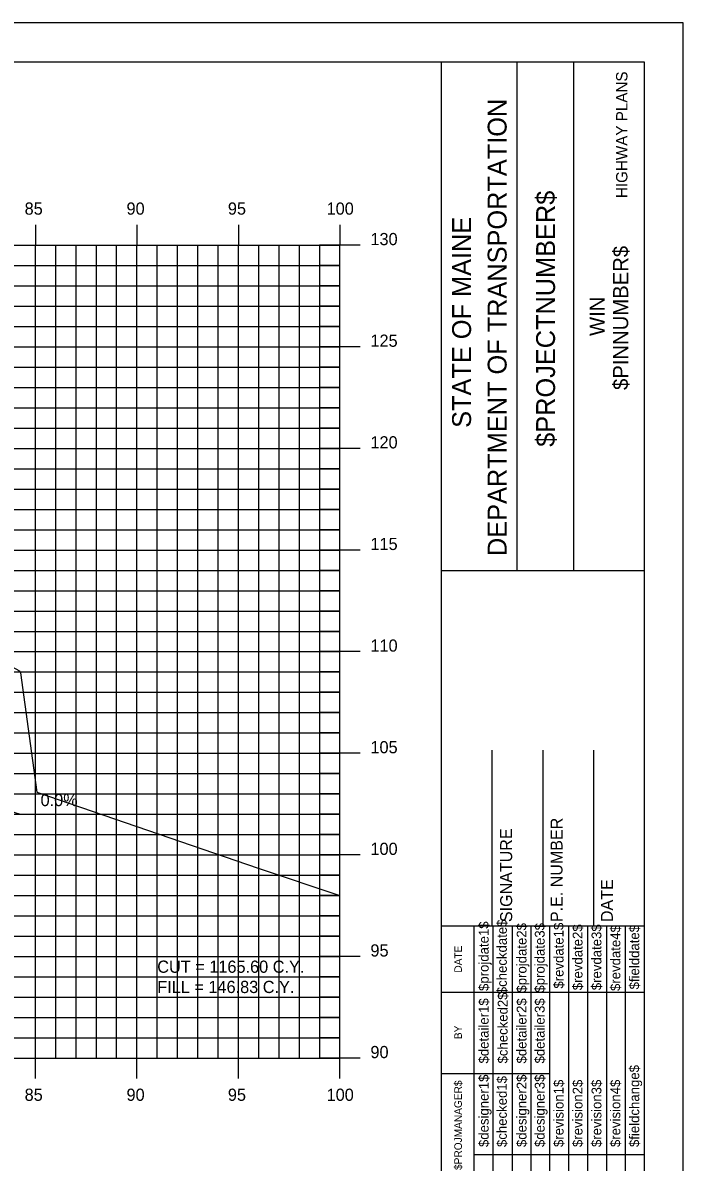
# Model space of a CAD drawing. Extents: x 850598 to 870284, y 366541 to 366651.
# Drawn here: x 854726.9 to 854759.4, y 366595.1 to 366651.2 of the extents above; entities that cross this region are included whole.
import ezdxf

# ---------------------------------------------------------------- set-up
doc = ezdxf.new("R2010")
doc.units = 0
for name, color, linetype in [('ANNOTATION', 7, 'Continuous'), ('BORDER', 7, 'Continuous'), ('D_Roadway_Centerline', 7, 'Continuous'), ('D_Text_Standard', 7, 'Continuous'), ('H_V ANNOTATION', 7, 'Continuous'), ('HIGHWAY_TITLE', 7, 'Continuous'), ('MAJOR', 7, 'Continuous'), ('MINOR', 7, 'Continuous'), ('PLOT BOUNDARY', 7, 'Continuous'), ('S_Roadway_Centerline', 7, 'Continuous')]:
    doc.layers.add(name, color=color, linetype=linetype)

msp = doc.modelspace()

# ---------------------------------------------------------------- linework, layer by layer
at = {"layer": 'BORDER'}
for p, q in [((854757.515, 366649.225), (854597.515, 366649.225)), ((854747.515, 366544.225), (854747.515, 366649.225)), ((854751.244, 366624.222), (854751.244, 366649.222)), ((854754.039, 366624.222), (854754.039, 366649.222)), ((854757.515, 366544.225), (854757.515, 366649.225)), ((854747.516, 366624.219), (854757.515, 366624.219)), ((854750.015, 366606.728), (854750.015, 366615.376)), ((854752.515, 366606.728), (854752.515, 366615.376)), ((854755.015, 366606.728), (854755.015, 366615.376)), ((854747.515, 366606.728), (854757.515, 366606.728))]:
    msp.add_line(p, q, dxfattribs=at)
for points in [[(854749.13, 366603.478), (854749.13, 366606.728)], [(854750.062, 366589.231), (854750.062, 366606.728)], [(854750.994, 366606.728), (854750.994, 366589.231)], [(854751.926, 366589.231), (854751.926, 366606.728)], [(854752.857, 366589.231), (854752.857, 366606.728)], [(854753.789, 366589.231), (854753.789, 366606.728)], [(854754.721, 366589.231), (854754.721, 366606.728)], [(854755.652, 366589.231), (854755.652, 366606.728)], [(854756.584, 366589.231), (854756.584, 366606.728)], [(854749.131, 366589.231), (854749.131, 366606.022)], [(854747.515, 366603.478), (854757.515, 366603.478)], [(854747.515, 366599.478), (854749.131, 366599.478)], [(854749.13, 366599.478), (854752.857, 366599.478)], [(854749.13, 366595.478), (854757.515, 366595.478)]]:
    msp.add_lwpolyline(points, dxfattribs=at)
at = {"layer": 'D_Roadway_Centerline'}
msp.add_lwpolyline([(854614.726, 366629.184), (854617.515, 366630.114), (854621.317, 366631.381), (854627.515, 366633.447), (854631.515, 366633.687), (854642.515, 366634.017), (854653.515, 366633.687), (854657.515, 366633.447), (854659.515, 366633.327), (854665.515, 366631.327), (854707.525, 366618.225), (854716.902, 366615.301), (854726.764, 366612.225), (854730.764, 366612.225)], dxfattribs=at)
at = {"layer": 'MAJOR'}
for p, q in [((854727.515, 366641.227), (854727.515, 366640.225)), ((854727.515, 366641.227), (854727.515, 366640.225)), ((854732.515, 366641.227), (854732.515, 366640.225)), ((854732.515, 366641.227), (854732.515, 366640.225)), ((854737.515, 366641.227), (854737.515, 366640.225)), ((854737.515, 366641.227), (854737.515, 366640.225)), ((854742.515, 366641.227), (854742.515, 366640.225)), ((854742.515, 366641.227), (854742.515, 366640.225)), ((854602.515, 366640.225), (854742.515, 366640.225)), ((854602.515, 366640.225), (854742.515, 366640.225)), ((854602.515, 366640.225), (854742.515, 366640.225)), ((854602.515, 366640.225), (854742.515, 366640.225)), ((854727.515, 366600.225), (854727.515, 366640.225)), ((854727.515, 366600.225), (854727.515, 366640.225)), ((854732.515, 366600.225), (854732.515, 366640.225)), ((854732.515, 366600.225), (854732.515, 366640.225)), ((854737.515, 366600.225), (854737.515, 366640.225)), ((854737.515, 366600.225), (854737.515, 366640.225)), ((854743.517, 366640.225), (854741.513, 366640.225)), ((854743.517, 366640.225), (854741.513, 366640.225)), ((854742.515, 366600.225), (854742.515, 366640.225)), ((854742.515, 366600.225), (854742.515, 366640.225)), ((854742.515, 366600.225), (854742.515, 366640.225)), ((854742.515, 366600.225), (854742.515, 366640.225)), ((854602.515, 366635.225), (854742.515, 366635.225)), ((854602.515, 366635.225), (854742.515, 366635.225)), ((854743.517, 366635.225), (854741.513, 366635.225)), ((854743.517, 366635.225), (854741.513, 366635.225)), ((854602.515, 366630.225), (854742.515, 366630.225)), ((854602.515, 366630.225), (854742.515, 366630.225)), ((854743.517, 366630.225), (854741.513, 366630.225)), ((854743.517, 366630.225), (854741.513, 366630.225)), ((854602.515, 366625.225), (854742.515, 366625.225)), ((854602.515, 366625.225), (854742.515, 366625.225)), ((854743.517, 366625.225), (854741.513, 366625.225)), ((854743.517, 366625.225), (854741.513, 366625.225)), ((854602.515, 366620.225), (854742.515, 366620.225)), ((854602.515, 366620.225), (854742.515, 366620.225)), ((854743.517, 366620.225), (854741.513, 366620.225)), ((854743.517, 366620.225), (854741.513, 366620.225)), ((854602.515, 366615.225), (854742.515, 366615.225)), ((854602.515, 366615.225), (854742.515, 366615.225)), ((854743.517, 366615.225), (854741.513, 366615.225)), ((854743.517, 366615.225), (854741.513, 366615.225)), ((854602.515, 366610.225), (854742.515, 366610.225)), ((854602.515, 366610.225), (854742.515, 366610.225)), ((854743.517, 366610.225), (854741.513, 366610.225)), ((854743.517, 366610.225), (854741.513, 366610.225)), ((854602.515, 366605.225), (854742.515, 366605.225)), ((854602.515, 366605.225), (854742.515, 366605.225)), ((854743.517, 366605.225), (854741.513, 366605.225)), ((854743.517, 366605.225), (854741.513, 366605.225)), ((854602.515, 366600.225), (854742.515, 366600.225)), ((854602.515, 366600.225), (854742.515, 366600.225)), ((854602.515, 366600.225), (854742.515, 366600.225)), ((854602.515, 366600.225), (854742.515, 366600.225)), ((854727.515, 366599.223), (854727.515, 366600.225)), ((854727.515, 366599.223), (854727.515, 366600.225)), ((854732.515, 366599.223), (854732.515, 366600.225)), ((854732.515, 366599.223), (854732.515, 366600.225)), ((854737.515, 366599.223), (854737.515, 366600.225)), ((854737.515, 366599.223), (854737.515, 366600.225)), ((854743.517, 366600.225), (854741.513, 366600.225)), ((854743.517, 366600.225), (854741.513, 366600.225)), ((854742.515, 366599.223), (854742.515, 366600.225)), ((854742.515, 366599.223), (854742.515, 366600.225))]:
    msp.add_line(p, q, dxfattribs=at)
at = {"layer": 'MINOR'}
for p, q in [((854728.515, 366600.225), (854728.515, 366640.225)), ((854728.515, 366600.225), (854728.515, 366640.225)), ((854729.515, 366600.225), (854729.515, 366640.225)), ((854729.515, 366600.225), (854729.515, 366640.225)), ((854730.515, 366600.225), (854730.515, 366640.225)), ((854730.515, 366600.225), (854730.515, 366640.225)), ((854731.515, 366600.225), (854731.515, 366640.225)), ((854731.515, 366600.225), (854731.515, 366640.225)), ((854733.515, 366600.225), (854733.515, 366640.225)), ((854733.515, 366600.225), (854733.515, 366640.225)), ((854734.515, 366600.225), (854734.515, 366640.225)), ((854734.515, 366600.225), (854734.515, 366640.225)), ((854735.515, 366600.225), (854735.515, 366640.225)), ((854735.515, 366600.225), (854735.515, 366640.225)), ((854736.515, 366600.225), (854736.515, 366640.225)), ((854736.515, 366600.225), (854736.515, 366640.225)), ((854738.515, 366600.225), (854738.515, 366640.225)), ((854738.515, 366600.225), (854738.515, 366640.225)), ((854739.515, 366600.225), (854739.515, 366640.225)), ((854739.515, 366600.225), (854739.515, 366640.225)), ((854740.515, 366600.225), (854740.515, 366640.225)), ((854740.515, 366600.225), (854740.515, 366640.225)), ((854741.515, 366600.225), (854741.515, 366640.225)), ((854741.515, 366600.225), (854741.515, 366640.225)), ((854602.515, 366639.225), (854742.515, 366639.225)), ((854602.515, 366639.225), (854742.515, 366639.225)), ((854742.515, 366639.225), (854741.513, 366639.225)), ((854742.515, 366639.225), (854741.513, 366639.225)), ((854602.515, 366638.225), (854742.515, 366638.225)), ((854602.515, 366638.225), (854742.515, 366638.225)), ((854742.515, 366638.225), (854741.513, 366638.225)), ((854742.515, 366638.225), (854741.513, 366638.225)), ((854602.515, 366637.225), (854742.515, 366637.225)), ((854602.515, 366637.225), (854742.515, 366637.225)), ((854742.515, 366637.225), (854741.513, 366637.225)), ((854742.515, 366637.225), (854741.513, 366637.225)), ((854602.515, 366636.225), (854742.515, 366636.225)), ((854602.515, 366636.225), (854742.515, 366636.225)), ((854742.515, 366636.225), (854741.513, 366636.225)), ((854742.515, 366636.225), (854741.513, 366636.225)), ((854602.515, 366634.225), (854742.515, 366634.225)), ((854602.515, 366634.225), (854742.515, 366634.225)), ((854742.515, 366634.225), (854741.513, 366634.225)), ((854742.515, 366634.225), (854741.513, 366634.225)), ((854602.515, 366633.225), (854742.515, 366633.225)), ((854602.515, 366633.225), (854742.515, 366633.225)), ((854742.515, 366633.225), (854741.513, 366633.225)), ((854742.515, 366633.225), (854741.513, 366633.225)), ((854602.515, 366632.225), (854742.515, 366632.225)), ((854602.515, 366632.225), (854742.515, 366632.225)), ((854742.515, 366632.225), (854741.513, 366632.225)), ((854742.515, 366632.225), (854741.513, 366632.225)), ((854602.515, 366631.225), (854742.515, 366631.225)), ((854602.515, 366631.225), (854742.515, 366631.225)), ((854742.515, 366631.225), (854741.513, 366631.225)), ((854742.515, 366631.225), (854741.513, 366631.225)), ((854602.515, 366629.225), (854742.515, 366629.225)), ((854602.515, 366629.225), (854742.515, 366629.225)), ((854742.515, 366629.225), (854741.513, 366629.225)), ((854742.515, 366629.225), (854741.513, 366629.225)), ((854602.515, 366628.225), (854742.515, 366628.225)), ((854602.515, 366628.225), (854742.515, 366628.225)), ((854742.515, 366628.225), (854741.513, 366628.225)), ((854742.515, 366628.225), (854741.513, 366628.225)), ((854602.515, 366627.225), (854742.515, 366627.225)), ((854602.515, 366627.225), (854742.515, 366627.225)), ((854742.515, 366627.225), (854741.513, 366627.225)), ((854742.515, 366627.225), (854741.513, 366627.225)), ((854602.515, 366626.225), (854742.515, 366626.225)), ((854602.515, 366626.225), (854742.515, 366626.225)), ((854742.515, 366626.225), (854741.513, 366626.225)), ((854742.515, 366626.225), (854741.513, 366626.225)), ((854602.515, 366624.225), (854742.515, 366624.225)), ((854602.515, 366624.225), (854742.515, 366624.225)), ((854742.515, 366624.225), (854741.513, 366624.225)), ((854742.515, 366624.225), (854741.513, 366624.225)), ((854602.515, 366623.225), (854742.515, 366623.225)), ((854602.515, 366623.225), (854742.515, 366623.225)), ((854742.515, 366623.225), (854741.513, 366623.225)), ((854742.515, 366623.225), (854741.513, 366623.225)), ((854602.515, 366622.225), (854742.515, 366622.225)), ((854602.515, 366622.225), (854742.515, 366622.225)), ((854742.515, 366622.225), (854741.513, 366622.225)), ((854742.515, 366622.225), (854741.513, 366622.225)), ((854602.515, 366621.225), (854742.515, 366621.225)), ((854602.515, 366621.225), (854742.515, 366621.225)), ((854742.515, 366621.225), (854741.513, 366621.225)), ((854742.515, 366621.225), (854741.513, 366621.225)), ((854602.515, 366619.225), (854742.515, 366619.225)), ((854602.515, 366619.225), (854742.515, 366619.225)), ((854742.515, 366619.225), (854741.513, 366619.225)), ((854742.515, 366619.225), (854741.513, 366619.225)), ((854602.515, 366618.225), (854742.515, 366618.225)), ((854602.515, 366618.225), (854742.515, 366618.225)), ((854742.515, 366618.225), (854741.513, 366618.225)), ((854742.515, 366618.225), (854741.513, 366618.225)), ((854602.515, 366617.225), (854742.515, 366617.225)), ((854602.515, 366617.225), (854742.515, 366617.225)), ((854742.515, 366617.225), (854741.513, 366617.225)), ((854742.515, 366617.225), (854741.513, 366617.225)), ((854602.515, 366616.225), (854742.515, 366616.225)), ((854602.515, 366616.225), (854742.515, 366616.225)), ((854742.515, 366616.225), (854741.513, 366616.225)), ((854742.515, 366616.225), (854741.513, 366616.225)), ((854602.515, 366614.225), (854742.515, 366614.225)), ((854602.515, 366614.225), (854742.515, 366614.225)), ((854742.515, 366614.225), (854741.513, 366614.225)), ((854742.515, 366614.225), (854741.513, 366614.225)), ((854602.515, 366613.225), (854742.515, 366613.225)), ((854602.515, 366613.225), (854742.515, 366613.225)), ((854742.515, 366613.225), (854741.513, 366613.225)), ((854742.515, 366613.225), (854741.513, 366613.225)), ((854602.515, 366612.225), (854742.515, 366612.225)), ((854602.515, 366612.225), (854742.515, 366612.225)), ((854742.515, 366612.225), (854741.513, 366612.225)), ((854742.515, 366612.225), (854741.513, 366612.225)), ((854602.515, 366611.225), (854742.515, 366611.225)), ((854602.515, 366611.225), (854742.515, 366611.225)), ((854742.515, 366611.225), (854741.513, 366611.225)), ((854742.515, 366611.225), (854741.513, 366611.225)), ((854602.515, 366609.225), (854742.515, 366609.225)), ((854602.515, 366609.225), (854742.515, 366609.225)), ((854742.515, 366609.225), (854741.513, 366609.225)), ((854742.515, 366609.225), (854741.513, 366609.225)), ((854602.515, 366608.225), (854742.515, 366608.225)), ((854602.515, 366608.225), (854742.515, 366608.225)), ((854742.515, 366608.225), (854741.513, 366608.225)), ((854742.515, 366608.225), (854741.513, 366608.225)), ((854602.515, 366607.225), (854742.515, 366607.225)), ((854602.515, 366607.225), (854742.515, 366607.225)), ((854742.515, 366607.225), (854741.513, 366607.225)), ((854742.515, 366607.225), (854741.513, 366607.225)), ((854602.515, 366606.225), (854742.515, 366606.225)), ((854602.515, 366606.225), (854742.515, 366606.225)), ((854742.515, 366606.225), (854741.513, 366606.225)), ((854742.515, 366606.225), (854741.513, 366606.225)), ((854602.515, 366604.225), (854742.515, 366604.225)), ((854602.515, 366604.225), (854742.515, 366604.225)), ((854742.515, 366604.225), (854741.513, 366604.225)), ((854742.515, 366604.225), (854741.513, 366604.225)), ((854602.515, 366603.225), (854742.515, 366603.225)), ((854602.515, 366603.225), (854742.515, 366603.225)), ((854742.515, 366603.225), (854741.513, 366603.225)), ((854742.515, 366603.225), (854741.513, 366603.225)), ((854602.515, 366602.225), (854742.515, 366602.225)), ((854602.515, 366602.225), (854742.515, 366602.225)), ((854742.515, 366602.225), (854741.513, 366602.225)), ((854742.515, 366602.225), (854741.513, 366602.225)), ((854602.515, 366601.225), (854742.515, 366601.225)), ((854602.515, 366601.225), (854742.515, 366601.225)), ((854742.515, 366601.225), (854741.513, 366601.225)), ((854742.515, 366601.225), (854741.513, 366601.225))]:
    msp.add_line(p, q, dxfattribs=at)
at = {"layer": 'PLOT BOUNDARY'}
msp.add_lwpolyline([(854589.422, 366541.166), (854759.422, 366541.166), (854759.422, 366651.166), (854589.422, 366651.166)], close=True, dxfattribs=at)
at = {"layer": 'S_Roadway_Centerline'}
msp.add_lwpolyline([(854663.355, 366629.6), (854671.036, 366631.752), (854671.644, 366631.871), (854671.806, 366631.9), (854675.233, 366632.473), (854677.45, 366632.548), (854690.106, 366632.962), (854701.809, 366632.27), (854704.17, 366632.129), (854704.519, 366632.103), (854705.857, 366632.057), (854707.858, 366631.386), (854708.215, 366631.281), (854713.994, 366627.113), (854719.022, 366623.505), (854726.695, 366619.299), (854726.748, 366619.262), (854726.779, 366619.19), (854727.577, 366613.32), (854738.491, 366609.571), (854742.515, 366608.223)], dxfattribs=at)

# ---------------------------------------------------------------- texts
at = {"layer": 'ANNOTATION'}
msp.add_text('0.0%', height=0.6, dxfattribs=at).set_placement((854727.768, 366612.625))
at = {"layer": 'BORDER'}
for s, height, p in [('DEPARTMENT OF TRANSPORTATION', 0.93176, (854750.722, 366624.931)), ('$PROJECTNUMBER$', 0.93176, (854753.107, 366630.304)), ('STATE OF MAINE', 0.93176, (854748.97, 366631.237)), ('$PINNUMBER$', 0.74527, (854756.71, 366633.1)), ('WIN', 0.7453, (854755.552, 366635.755)), ('SIGNATURE', 0.5906, (854750.995, 366606.92)), ('P.E. NUMBER', 0.59055, (854753.476, 366606.92)), ('DATE', 0.5906, (854755.956, 366606.92)), ('$checkdate$', 0.48455, (854750.732, 366603.371)), ('$projdate1$', 0.48455, (854749.838, 366603.529)), ('$projdate2$', 0.48455, (854751.701, 366603.45)), ('$projdate3$', 0.48455, (854752.596, 366603.45)), ('$revdate1$', 0.4845, (854753.527, 366603.647)), ('$revdate2$', 0.4845, (854754.459, 366603.568)), ('$revdate3$', 0.4845, (854755.391, 366603.568)), ('$revdate4$', 0.4845, (854756.322, 366603.529)), ('$fielddate$', 0.48455, (854757.254, 366603.607)), ('DATE', 0.3714, (854748.519, 366604.434)), ('$detailer1$', 0.48455, (854749.838, 366599.963)), ('$checked2$', 0.4845, (854750.77, 366599.963)), ('$detailer2$', 0.48455, (854751.701, 366599.963)), ('$detailer3$', 0.48455, (854752.596, 366599.963)), ('BY', 0.3714, (854748.519, 366601.163)), ('$fieldchange$', 0.48455, (854757.254, 366595.851)), ('$designer1$', 0.48455, (854749.838, 366595.851)), ('$checked1$', 0.4845, (854750.732, 366595.851)), ('$designer2$', 0.48455, (854751.701, 366595.851)), ('$designer3$', 0.48455, (854752.596, 366595.851)), ('$revision1$', 0.48455, (854753.527, 366595.851)), ('$revision2$', 0.48455, (854754.459, 366595.851)), ('$revision3$', 0.48455, (854755.391, 366595.851)), ('$revision4$', 0.48455, (854756.322, 366595.851)), ('$PROJMANAGER$', 0.37275, (854748.519, 366594.723))]:
    msp.add_text(s, height=height, rotation=90, dxfattribs=at).set_placement(p)
at = {"layer": 'D_Text_Standard'}
for s, p in [('CUT = 1165.60 C.Y.', (854733.515, 366604.425)), ('FILL = 146.83 C.Y.', (854733.515, 366603.429))]:
    msp.add_text(s, height=0.6, dxfattribs=at).set_placement(p)
at = {"layer": 'H_V ANNOTATION'}
for s, p in [('85', (854726.982, 366641.725)), ('90', (854732.001, 366641.725)), ('95', (854736.993, 366641.725)), ('100', (854741.856, 366641.725)), ('130', (854744.015, 366640.225)), ('125', (854744.015, 366635.225)), ('120', (854744.015, 366630.225)), ('115', (854744.015, 366625.225)), ('110', (854744.015, 366620.225)), ('105', (854744.015, 366615.225)), ('100', (854744.015, 366610.225)), ('95', (854744.015, 366605.225)), ('90', (854744.015, 366600.225)), ('85', (854726.982, 366598.125)), ('90', (854732.001, 366598.125)), ('95', (854736.993, 366598.125)), ('100', (854741.856, 366598.125))]:
    msp.add_text(s, height=0.6, dxfattribs=at).set_placement(p)
at = {"layer": 'HIGHWAY_TITLE'}
msp.add_text('HIGHWAY PLANS', height=0.55901, rotation=90, dxfattribs=at).set_placement((854756.673, 366642.541))

doc.saveas('drawing.dxf')
